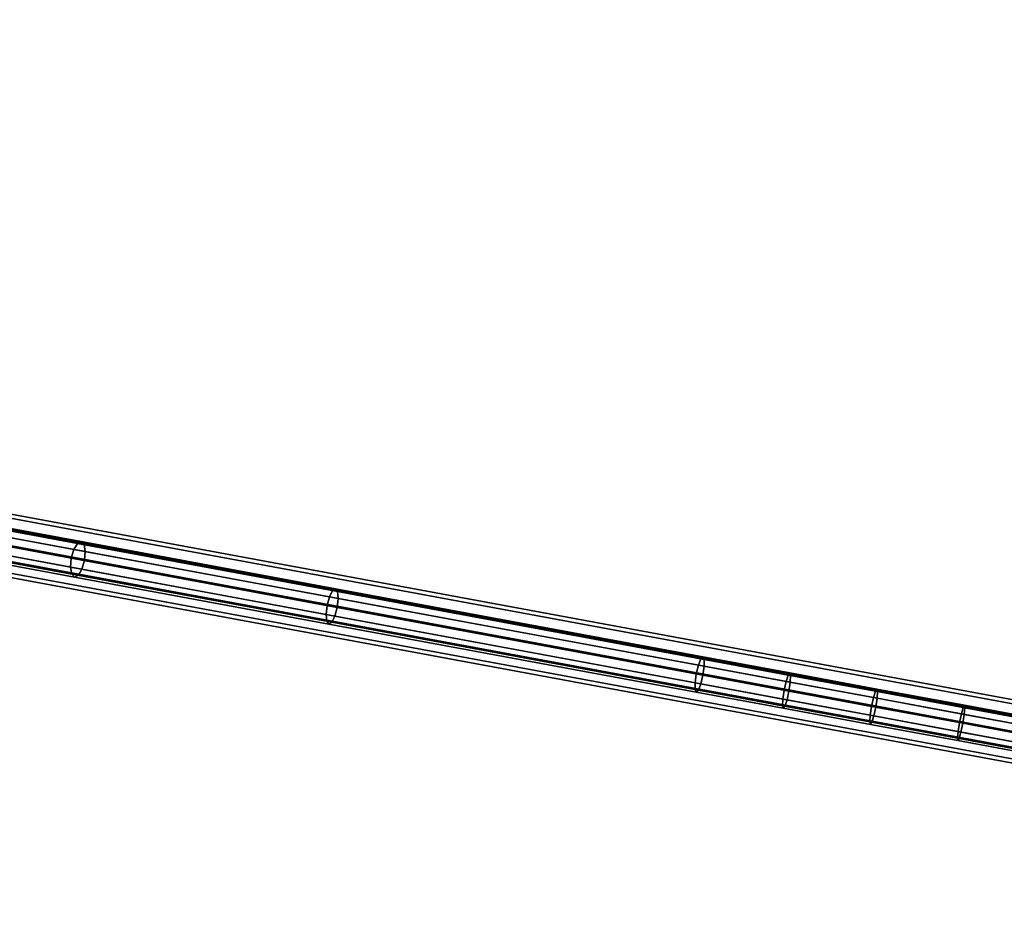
# Model space of a CAD drawing. Extents: x -43.1 to 43.1, y -41.3 to 41.3.
# Tile 504 of 656: x 26.1 to 34.6, y -8 to -0.3. Entities that reach past the tile are written whole.
import ezdxf

# ---------------------------------------------------------------- set-up
doc = ezdxf.new("R2010")
doc.units = 0
doc.layers.add('CABLE.1', color=18, linetype='CONTINUOUS')
doc.layers.add('METAL_BASE', color=254, linetype='CONTINUOUS')

msp = doc.modelspace()

# ---------------------------------------------------------------- linework, layer by layer
at = {"layer": 'CABLE.1'}
for points in [[(24.6802, -4.4162, 25.5394), (24.6486, -4.4315, 25.467), (26.5642, -4.7866, 24.6092), (26.5967, -4.7715, 24.6812)], [(24.7042, -4.4419, 25.6118), (24.6802, -4.4162, 25.5394), (26.5967, -4.7715, 24.6812), (26.6216, -4.7972, 24.7532)], [(24.6178, -4.4837, 25.414), (24.5962, -4.5586, 25.3947), (26.511, -4.9135, 24.5372), (26.5329, -4.8386, 24.5565)], [(24.6486, -4.4315, 25.467), (24.6178, -4.4837, 25.414), (26.5329, -4.8386, 24.5565), (26.5642, -4.7866, 24.6092)], [(24.7143, -4.5015, 25.6648), (24.7042, -4.4419, 25.6118), (26.6216, -4.7972, 24.7532), (26.6323, -4.857, 24.8059)], [(24.7076, -4.5793, 25.6842), (24.7143, -4.5015, 25.6648), (26.6323, -4.857, 24.8059), (26.6258, -4.9348, 24.8252)], [(24.5962, -4.5586, 25.3947), (24.5895, -4.6364, 25.414), (26.5046, -4.9913, 24.5565), (26.511, -4.9135, 24.5372)], [(24.686, -4.6542, 25.6648), (24.7076, -4.5793, 25.6842), (26.6258, -4.9348, 24.8252), (26.604, -5.0097, 24.8059)], [(24.5895, -4.6364, 25.414), (24.5995, -4.696, 25.467), (26.5152, -5.0511, 24.6092), (26.5046, -4.9913, 24.5565)], [(24.6552, -4.7064, 25.6118), (24.686, -4.6542, 25.6648), (26.604, -5.0097, 24.8059), (26.5726, -5.0617, 24.7532)], [(24.5995, -4.696, 25.467), (24.6236, -4.7217, 25.5394), (26.5401, -5.0769, 24.6812), (26.5152, -5.0511, 24.6092)], [(24.6236, -4.7217, 25.5394), (24.6552, -4.7064, 25.6118), (26.5726, -5.0617, 24.7532), (26.5401, -5.0769, 24.6812)], [(26.5329, -4.8386, 24.5565), (26.511, -4.9135, 24.5372), (28.7198, -5.3229, 23.7032), (28.7398, -5.2476, 23.7232)], [(26.5642, -4.7866, 24.6092), (26.5329, -4.8386, 24.5565), (28.7398, -5.2476, 23.7232), (28.7661, -5.1947, 23.7778)], [(26.5967, -4.7715, 24.6812), (26.5642, -4.7866, 24.6092), (28.7661, -5.1947, 23.7778), (28.7917, -5.1783, 23.8524)], [(26.6216, -4.7972, 24.7532), (26.5967, -4.7715, 24.6812), (28.7917, -5.1783, 23.8524), (28.8097, -5.2028, 23.927)], [(26.6323, -4.857, 24.8059), (26.6216, -4.7972, 24.7532), (28.8097, -5.2028, 23.927), (28.8153, -5.2616, 23.9817)], [(26.511, -4.9135, 24.5372), (26.5046, -4.9913, 24.5565), (28.7115, -5.4003, 23.7232), (28.7198, -5.3229, 23.7032)], [(26.6258, -4.9348, 24.8252), (26.6323, -4.857, 24.8059), (28.8153, -5.2616, 23.9817), (28.807, -5.3391, 24.0016)], [(26.5046, -4.9913, 24.5565), (26.5152, -5.0511, 24.6092), (28.7171, -5.4592, 23.7778), (28.7115, -5.4003, 23.7232)], [(26.5726, -5.0617, 24.7532), (26.604, -5.0097, 24.8059), (28.787, -5.4143, 23.9817), (28.7607, -5.4673, 23.927)], [(26.604, -5.0097, 24.8059), (26.6258, -4.9348, 24.8252), (28.807, -5.3391, 24.0016), (28.787, -5.4143, 23.9817)], [(26.5152, -5.0511, 24.6092), (26.5401, -5.0769, 24.6812), (28.7351, -5.4837, 23.8524), (28.7171, -5.4592, 23.7778)], [(26.5401, -5.0769, 24.6812), (26.5726, -5.0617, 24.7532), (28.7607, -5.4673, 23.927), (28.7351, -5.4837, 23.8524)], [(28.7917, -5.1783, 23.8524), (28.7661, -5.1947, 23.7778), (31.9427, -5.7834, 23.0486), (31.9607, -5.7656, 23.1249)], [(28.8097, -5.2028, 23.927), (28.7917, -5.1783, 23.8524), (31.9607, -5.7656, 23.1249), (31.9711, -5.7887, 23.2013)], [(28.7398, -5.2476, 23.7232), (28.7198, -5.3229, 23.7032), (31.904, -5.9131, 22.9722), (31.922, -5.8374, 22.9927)], [(28.7661, -5.1947, 23.7778), (28.7398, -5.2476, 23.7232), (31.922, -5.8374, 22.9927), (31.9427, -5.7834, 23.0486)], [(28.807, -5.3391, 24.0016), (28.8153, -5.2616, 23.9817), (31.9712, -5.8465, 23.2572), (31.9608, -5.9236, 23.2776)], [(28.8153, -5.2616, 23.9817), (28.8097, -5.2028, 23.927), (31.9711, -5.7887, 23.2013), (31.9712, -5.8465, 23.2572)], [(28.7198, -5.3229, 23.7032), (28.7115, -5.4003, 23.7232), (31.8937, -5.9901, 22.9927), (31.904, -5.9131, 22.9722)], [(28.787, -5.4143, 23.9817), (28.807, -5.3391, 24.0016), (31.9608, -5.9236, 23.2776), (31.9429, -5.9992, 23.2572)], [(28.7115, -5.4003, 23.7232), (28.7171, -5.4592, 23.7778), (31.8937, -6.0479, 23.0486), (31.8937, -5.9901, 22.9927)], [(28.7607, -5.4673, 23.927), (28.787, -5.4143, 23.9817), (31.9429, -5.9992, 23.2572), (31.9221, -6.0532, 23.2013)], [(28.7171, -5.4592, 23.7778), (28.7351, -5.4837, 23.8524), (31.9041, -6.071, 23.1249), (31.8937, -6.0479, 23.0486)], [(28.7351, -5.4837, 23.8524), (28.7607, -5.4673, 23.927), (31.9221, -6.0532, 23.2013), (31.9041, -6.071, 23.1249)], [(31.9607, -5.7656, 23.1249), (31.9427, -5.7834, 23.0486), (32.6965, -5.9231, 22.9312), (32.7109, -5.9047, 23.0081)], [(31.9711, -5.7887, 23.2013), (31.9607, -5.7656, 23.1249), (32.7109, -5.9047, 23.0081), (32.7178, -5.9271, 23.085)], [(31.922, -5.8374, 22.9927), (31.904, -5.9131, 22.9722), (32.6613, -6.0534, 22.8543), (32.6783, -5.9776, 22.8749)], [(31.9427, -5.7834, 23.0486), (31.922, -5.8374, 22.9927), (32.6783, -5.9776, 22.8749), (32.6965, -5.9231, 22.9312)], [(31.9608, -5.9236, 23.2776), (31.9712, -5.8465, 23.2572), (32.7153, -5.9844, 23.1412), (32.704, -6.0613, 23.1618)], [(31.9712, -5.8465, 23.2572), (31.9711, -5.7887, 23.2013), (32.7178, -5.9271, 23.085), (32.7153, -5.9844, 23.1412)], [(31.904, -5.9131, 22.9722), (31.8937, -5.9901, 22.9927), (32.65, -6.1303, 22.8749), (32.6613, -6.0534, 22.8543)], [(31.9429, -5.9992, 23.2572), (31.9608, -5.9236, 23.2776), (32.704, -6.0613, 23.1618), (32.687, -6.1371, 23.1412)], [(32.6965, -5.9231, 22.9312), (32.6783, -5.9776, 22.8749), (33.4338, -6.1176, 22.7755), (33.4507, -6.0629, 22.832)], [(32.7109, -5.9047, 23.0081), (32.6965, -5.9231, 22.9312), (33.4507, -6.0629, 22.832), (33.4634, -6.0441, 22.9091)], [(32.7178, -5.9271, 23.085), (32.7109, -5.9047, 23.0081), (33.4634, -6.0441, 22.9091), (33.4685, -6.0662, 22.9862)], [(32.7153, -5.9844, 23.1412), (32.7178, -5.9271, 23.085), (33.4685, -6.0662, 22.9862), (33.4647, -6.1233, 23.0427)], [(31.8937, -5.9901, 22.9927), (31.8937, -6.0479, 23.0486), (32.6474, -6.1876, 22.9312), (32.65, -6.1303, 22.8749)], [(31.9221, -6.0532, 23.2013), (31.9429, -5.9992, 23.2572), (32.687, -6.1371, 23.1412), (32.6688, -6.1916, 23.085)], [(32.6783, -5.9776, 22.8749), (32.6613, -6.0534, 22.8543), (33.4173, -6.1935, 22.7548), (33.4338, -6.1176, 22.7755)], [(32.704, -6.0613, 23.1618), (32.7153, -5.9844, 23.1412), (33.4647, -6.1233, 23.0427), (33.4529, -6.2001, 23.0634)], [(31.8937, -6.0479, 23.0486), (31.9041, -6.071, 23.1249), (32.6543, -6.2101, 23.0081), (32.6474, -6.1876, 22.9312)], [(31.9041, -6.071, 23.1249), (31.9221, -6.0532, 23.2013), (32.6688, -6.1916, 23.085), (32.6543, -6.2101, 23.0081)], [(32.6613, -6.0534, 22.8543), (32.65, -6.1303, 22.8749), (33.4055, -6.2703, 22.7755), (33.4173, -6.1935, 22.7548)], [(32.687, -6.1371, 23.1412), (32.704, -6.0613, 23.1618), (33.4529, -6.2001, 23.0634), (33.4364, -6.276, 23.0427)], [(33.4507, -6.0629, 22.832), (33.4338, -6.1176, 22.7755), (34.1913, -6.258, 22.6942), (34.2068, -6.2031, 22.7508)], [(33.4634, -6.0441, 22.9091), (33.4507, -6.0629, 22.832), (34.2068, -6.2031, 22.7508), (34.2178, -6.1839, 22.8281)], [(33.4685, -6.0662, 22.9862), (33.4634, -6.0441, 22.9091), (34.2178, -6.1839, 22.8281), (34.2211, -6.2057, 22.9054)], [(33.4647, -6.1233, 23.0427), (33.4685, -6.0662, 22.9862), (34.2211, -6.2057, 22.9054), (34.216, -6.2626, 22.962)], [(32.65, -6.1303, 22.8749), (32.6474, -6.1876, 22.9312), (33.4017, -6.3274, 22.832), (33.4055, -6.2703, 22.7755)], [(32.6474, -6.1876, 22.9312), (32.6543, -6.2101, 23.0081), (33.4068, -6.3495, 22.9091), (33.4017, -6.3274, 22.832)], [(32.6543, -6.2101, 23.0081), (32.6688, -6.1916, 23.085), (33.4195, -6.3307, 22.9862), (33.4068, -6.3495, 22.9091)], [(32.6688, -6.1916, 23.085), (32.687, -6.1371, 23.1412), (33.4364, -6.276, 23.0427), (33.4195, -6.3307, 22.9862)], [(33.4173, -6.1935, 22.7548), (33.4055, -6.2703, 22.7755), (34.163, -6.4107, 22.6942), (34.1752, -6.334, 22.6734)], [(33.4338, -6.1176, 22.7755), (33.4173, -6.1935, 22.7548), (34.1752, -6.334, 22.6734), (34.1913, -6.258, 22.6942)], [(33.4364, -6.276, 23.0427), (33.4529, -6.2001, 23.0634), (34.2037, -6.3393, 22.9827), (34.1877, -6.4153, 22.962)], [(33.4529, -6.2001, 23.0634), (33.4647, -6.1233, 23.0427), (34.216, -6.2626, 22.962), (34.2037, -6.3393, 22.9827)], [(34.2178, -6.1839, 22.8281), (34.2068, -6.2031, 22.7508), (34.9646, -6.3435, 22.6875), (34.9738, -6.324, 22.765)], [(34.2211, -6.2057, 22.9054), (34.2178, -6.1839, 22.8281), (34.9738, -6.324, 22.765), (34.9753, -6.3455, 22.8425)], [(33.4055, -6.2703, 22.7755), (33.4017, -6.3274, 22.832), (34.1578, -6.4676, 22.7508), (34.163, -6.4107, 22.6942)], [(33.4195, -6.3307, 22.9862), (33.4364, -6.276, 23.0427), (34.1877, -6.4153, 22.962), (34.1721, -6.4702, 22.9054)], [(34.1913, -6.258, 22.6942), (34.1752, -6.334, 22.6734), (34.9347, -6.4748, 22.6101), (34.9503, -6.3987, 22.6308)], [(34.2068, -6.2031, 22.7508), (34.1913, -6.258, 22.6942), (34.9503, -6.3987, 22.6308), (34.9646, -6.3435, 22.6875)], [(34.2037, -6.3393, 22.9827), (34.216, -6.2626, 22.962), (34.9689, -6.4021, 22.8992), (34.9562, -6.4787, 22.92)], [(34.216, -6.2626, 22.962), (34.2211, -6.2057, 22.9054), (34.9753, -6.3455, 22.8425), (34.9689, -6.4021, 22.8992)], [(33.4017, -6.3274, 22.832), (33.4068, -6.3495, 22.9091), (34.1612, -6.4893, 22.8281), (34.1578, -6.4676, 22.7508)], [(33.4068, -6.3495, 22.9091), (33.4195, -6.3307, 22.9862), (34.1721, -6.4702, 22.9054), (34.1612, -6.4893, 22.8281)], [(34.1752, -6.334, 22.6734), (34.163, -6.4107, 22.6942), (34.922, -6.5514, 22.6308), (34.9347, -6.4748, 22.6101)], [(34.1877, -6.4153, 22.962), (34.2037, -6.3393, 22.9827), (34.9562, -6.4787, 22.92), (34.9406, -6.5548, 22.8992)], [(34.163, -6.4107, 22.6942), (34.1578, -6.4676, 22.7508), (34.9156, -6.608, 22.6875), (34.922, -6.5514, 22.6308)], [(34.1721, -6.4702, 22.9054), (34.1877, -6.4153, 22.962), (34.9406, -6.5548, 22.8992), (34.9263, -6.61, 22.8425)], [(34.1578, -6.4676, 22.7508), (34.1612, -6.4893, 22.8281), (34.9171, -6.6295, 22.765), (34.9156, -6.608, 22.6875)], [(34.1612, -6.4893, 22.8281), (34.1721, -6.4702, 22.9054), (34.9263, -6.61, 22.8425), (34.9171, -6.6295, 22.765)]]:
    msp.add_3dface(points, dxfattribs=at)
at = {"layer": 'METAL_BASE'}
for points in [[(41.249, -7.3977, 30.241), (41.231, -7.4949, 30.3399), (1.619, -0.1533, 30.3399), (1.637, -0.0561, 30.241)], [(41.231, -7.4949, 29.872), (41.249, -7.3977, 29.9709), (1.637, -0.0561, 29.9709), (1.619, -0.1533, 29.872)], [(41.2556, -7.3621, 30.106), (41.249, -7.3977, 30.241), (1.637, -0.0561, 30.241), (1.6436, -0.0205, 30.106)], [(41.249, -7.3977, 29.9709), (41.2556, -7.3621, 30.106), (1.6436, -0.0205, 30.106), (1.637, -0.0561, 29.9709)], [(41.231, -7.4949, 30.3399), (41.2064, -7.6277, 30.3761), (1.5943, -0.2861, 30.3761), (1.619, -0.1533, 30.3399)], [(41.2064, -7.6277, 29.8358), (41.231, -7.4949, 29.872), (1.619, -0.1533, 29.872), (1.5943, -0.2861, 29.8358)], [(41.2064, -7.6277, 30.3761), (41.1818, -7.7605, 30.3399), (1.5697, -0.4189, 30.3399), (1.5943, -0.2861, 30.3761)], [(41.1818, -7.7605, 29.872), (41.2064, -7.6277, 29.8358), (1.5943, -0.2861, 29.8358), (1.5697, -0.4189, 29.872)], [(41.1818, -7.7605, 30.3399), (41.1638, -7.8577, 30.241), (1.5517, -0.5161, 30.241), (1.5697, -0.4189, 30.3399)], [(41.1638, -7.8577, 29.9709), (41.1818, -7.7605, 29.872), (1.5697, -0.4189, 29.872), (1.5517, -0.5161, 29.9709)], [(30.5036, -12.1924, 20.312), (30.4899, -12.2259, 20.447), (1.5684, -0.4328, 20.447), (1.582, -0.3993, 20.312)], [(30.4899, -12.2259, 20.1769), (30.5036, -12.1924, 20.312), (1.582, -0.3993, 20.312), (1.5684, -0.4328, 20.1769)], [(30.4899, -12.2259, 20.447), (30.4526, -12.3174, 20.5459), (1.531, -0.5244, 20.5459), (1.5684, -0.4328, 20.447)], [(30.4526, -12.3174, 20.0781), (30.4899, -12.2259, 20.1769), (1.5684, -0.4328, 20.1769), (1.531, -0.5244, 20.0781)], [(30.4526, -12.3174, 20.5459), (30.4016, -12.4425, 20.5821), (1.48, -0.6494, 20.5821), (1.531, -0.5244, 20.5459)], [(30.4016, -12.4425, 20.0419), (30.4526, -12.3174, 20.0781), (1.531, -0.5244, 20.0781), (1.48, -0.6494, 20.0419)], [(41.1638, -7.8577, 30.241), (41.1572, -7.8933, 30.106), (1.5451, -0.5516, 30.106), (1.5517, -0.5161, 30.241)], [(41.1572, -7.8933, 30.106), (41.1638, -7.8577, 29.9709), (1.5517, -0.5161, 29.9709), (1.5451, -0.5516, 30.106)], [(30.4016, -12.4425, 20.5821), (30.3506, -12.5675, 20.5459), (1.4291, -0.7745, 20.5459), (1.48, -0.6494, 20.5821)], [(30.3506, -12.5675, 20.0781), (30.4016, -12.4425, 20.0419), (1.48, -0.6494, 20.0419), (1.4291, -0.7745, 20.0781)], [(30.3506, -12.5675, 20.5459), (30.3133, -12.6591, 20.447), (1.3917, -0.866, 20.447), (1.4291, -0.7745, 20.5459)], [(30.3133, -12.6591, 20.1769), (30.3506, -12.5675, 20.0781), (1.4291, -0.7745, 20.0781), (1.3917, -0.866, 20.1769)], [(30.3133, -12.6591, 20.447), (30.2996, -12.6926, 20.312), (1.3781, -0.8995, 20.312), (1.3917, -0.866, 20.447)], [(30.2996, -12.6926, 20.312), (30.3133, -12.6591, 20.1769), (1.3917, -0.866, 20.1769), (1.3781, -0.8995, 20.312)]]:
    msp.add_3dface(points, dxfattribs=at)

doc.saveas('drawing.dxf')
